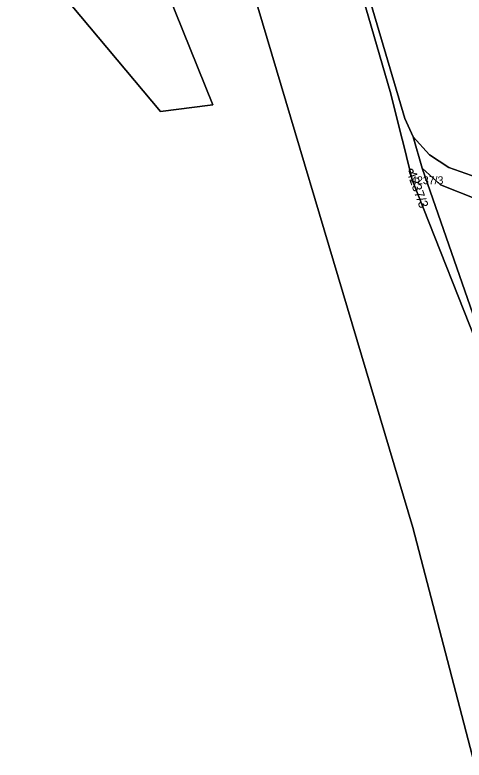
# Model space of a CAD drawing. Extents: x -690132 to -685994, y -975441 to -972444.
# Drawn here: x -688949.7 to -688892.7, y -974376.3 to -974281.7 of the extents above; entities that cross this region are included whole.
import ezdxf

# ---------------------------------------------------------------- set-up
doc = ezdxf.new("R2010")
doc.units = 0
for name, color, linetype in [('Definiční body', 7, 'Continuous'), ('Hranice parcel', 7, 'Continuous'), ('Parcelní čísla', 7, 'Continuous'), ('Polygon parcely', 7, 'Continuous')]:
    doc.layers.add(name, color=color, linetype=linetype)

msp = doc.modelspace()

# ---------------------------------------------------------------- linework, layer by layer
at = {"layer": 'Definiční body'}
msp.add_circle((-688899.45, -974301.56), 0.25, dxfattribs=at)
at = {"layer": 'Hranice parcel'}
msp.add_line((-688898.07, -974301.2), (-688899.19, -974297.23), dxfattribs=at)
for points in [[(-688945.44, -974189.76), (-688925.41, -974258.88), (-688899.23, -974346.77), (-688889.63, -974383.57), (-688883.83, -974399.84), (-688881.12, -974407.44)], [(-688943.58, -974279.28), (-688931.27, -974293.99), (-688924.96, -974293.21), (-688924.64, -974293.17), (-688940.92, -974252.78), (-688942.48, -974249.13), (-688945.1, -974240.84), (-688945.82, -974235.82), (-688949.74, -974229.38)], [(-688908.96, -974264.61), (-688908.93, -974265.5), (-688900.27, -974294.9), (-688899.19, -974297.23)], [(-688909.8, -974264.96), (-688902.02, -974291.76), (-688900.8, -974296.69), (-688900.4, -974298.31), (-688899.33, -974302.67), (-688889.91, -974326.51), (-688887.6, -974332.36)], [(-688899.19, -974297.23), (-688897.14, -974299.51), (-688894.66, -974301.12), (-688891.8, -974302.11), (-688888.96, -974302.52), (-688886.18, -974302.23), (-688874.43, -974297.8), (-688867.81, -974295.33), (-688854.53, -974290.3)], [(-688898.07, -974301.2), (-688895.74, -974303.3), (-688891.04, -974305.15), (-688886.67, -974305.55), (-688882.97, -974304.78), (-688880.64, -974303.68), (-688859.35, -974296.16), (-688852.77, -974293.6)], [(-688888.2, -974329.5), (-688889.6, -974325.48), (-688898.07, -974301.2)]]:
    msp.add_lwpolyline(points, dxfattribs=at)
at = {"layer": 'Polygon parcely'}
for points in [[(-688889.91, -974326.51), (-688899.33, -974302.67), (-688900.4, -974298.31), (-688900.8, -974296.69), (-688902.02, -974291.76), (-688909.8, -974264.96), (-688910.41, -974262.89), (-688912.37, -974256.26), (-688913.56, -974252.24), (-688917.15, -974239.84), (-688920.65, -974227.69), (-688922.6, -974220.84), (-688925.26, -974211.52), (-688926.38, -974207.58), (-688929.51, -974196.43), (-688933.03, -974184.18), (-688934.32, -974184.76), (-688943.17, -974188.74), (-688945.44, -974189.76), (-688925.41, -974258.88), (-688899.23, -974346.77), (-688889.63, -974383.57)], [(-688889.63, -974383.57), (-688899.23, -974346.77), (-688925.41, -974258.88), (-688945.44, -974189.76)], [(-688943.58, -974279.28), (-688931.27, -974293.99), (-688924.96, -974293.21), (-688924.64, -974293.17), (-688940.92, -974252.78)], [(-688940.92, -974252.78), (-688924.64, -974293.17), (-688924.96, -974293.21), (-688931.27, -974293.99), (-688943.58, -974279.28)], [(-688891.04, -974305.15), (-688895.74, -974303.3), (-688898.07, -974301.2), (-688889.6, -974325.48)]]:
    msp.add_lwpolyline(points, dxfattribs=at)
for points in [[(-688886.47, -974253.96), (-688889.94, -974254.44), (-688908.54, -974262.17), (-688908.98, -974264.01), (-688908.96, -974264.61), (-688908.93, -974265.5), (-688900.27, -974294.9), (-688899.19, -974297.23), (-688897.14, -974299.51), (-688894.66, -974301.12), (-688891.8, -974302.11), (-688888.96, -974302.52), (-688886.18, -974302.23), (-688874.43, -974297.8), (-688867.81, -974295.33), (-688854.53, -974290.3), (-688854.71, -974289.96), (-688856.31, -974285.3), (-688850.51, -974282.75), (-688853.82, -974274.07), (-688855.65, -974269.25), (-688880.73, -974252.92), (-688884.49, -974254.48)], [(-688900.8, -974296.69), (-688900.4, -974298.31), (-688899.33, -974302.67), (-688889.91, -974326.51), (-688887.6, -974332.36), (-688888.2, -974329.5), (-688889.6, -974325.48), (-688898.07, -974301.2), (-688899.19, -974297.23), (-688900.27, -974294.9), (-688908.93, -974265.5), (-688908.96, -974264.61), (-688909.8, -974264.96), (-688902.02, -974291.76)], [(-688859.35, -974296.16), (-688852.77, -974293.6), (-688854.53, -974290.3), (-688867.81, -974295.33), (-688874.43, -974297.8), (-688886.18, -974302.23), (-688888.96, -974302.52), (-688891.8, -974302.11), (-688894.66, -974301.12), (-688897.14, -974299.51), (-688899.19, -974297.23), (-688898.07, -974301.2), (-688895.74, -974303.3), (-688891.04, -974305.15), (-688886.67, -974305.55), (-688882.97, -974304.78), (-688880.64, -974303.68)]]:
    msp.add_lwpolyline(points, close=True, dxfattribs=at)

# ---------------------------------------------------------------- texts
at = {"layer": 'Definiční body'}
msp.add_text('4237/3', height=1, dxfattribs=at).set_placement((-688899.45, -974303.216))
at = {"layer": 'Parcelní čísla'}
msp.add_text('4237/3', height=1.2, rotation=290, dxfattribs=at).set_placement((-688900.013, -974301.765))

doc.saveas('drawing.dxf')
